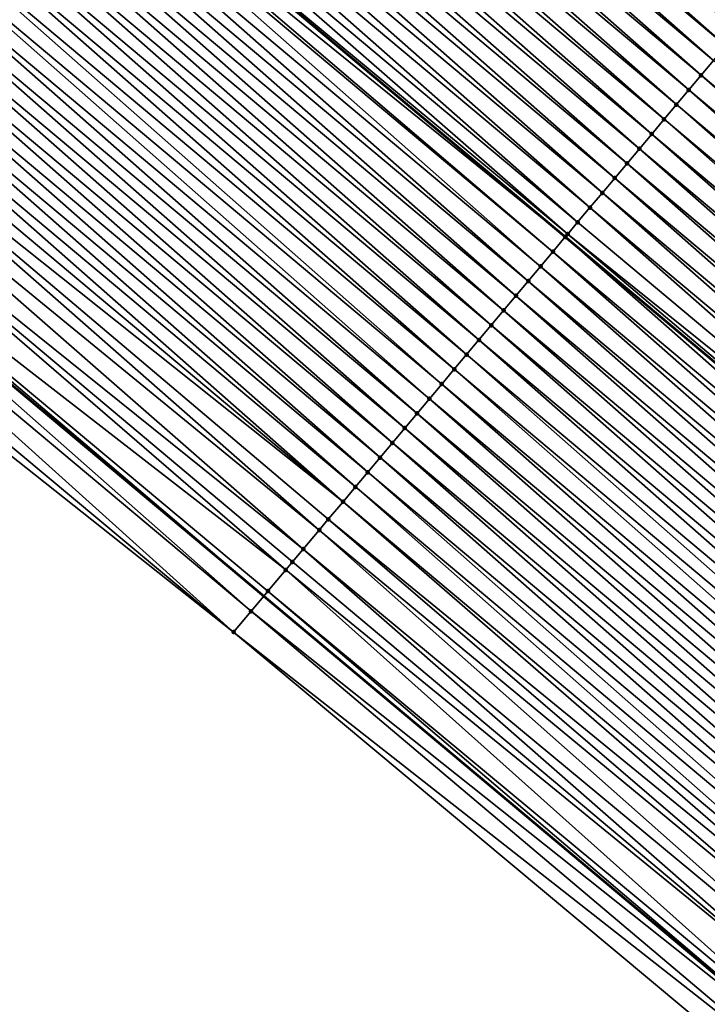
# Model space of a CAD drawing. Header units: feet. Extents: x 2007189 to 2022806, y 818621 to 837694.
# Tile 416 of 656: x 2017295 to 2017312, y 818654 to 818680. Entities that reach past the tile are written whole.
import ezdxf

# ---------------------------------------------------------------- set-up
doc = ezdxf.new("R2010")
doc.units = ezdxf.units.FT
doc.header["$MEASUREMENT"] = 0
for name, color, linetype, lineweight in [('EP_Travel Lane', 172, 'Continuous', 53), ('Road Shots', 141, 'Continuous', 100), ('Road X-Section', 40, 'Continuous', 13), ('STRIPING', 60, 'Continuous', 53)]:
    doc.layers.add(name, color=color, linetype=linetype, lineweight=lineweight)
doc.layers.add('I-77-MM17-21_SB-Surface-Border', color=7, linetype='Continuous')
doc.layers.add('I-77-MM17-21_SB-Surface-TIN', color=7, linetype='Continuous')

msp = doc.modelspace()

# ---------------------------------------------------------------- linework, layer by layer
at = {"layer": 'EP_Travel Lane'}
msp.add_polyline3d([(2017070.938029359, 818857.1195621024, 278.6535262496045), (2017086.277400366, 818844.286020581, 278.7181300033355), (2017101.61676804, 818831.4524818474, 278.7845818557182), (2017116.956138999, 818818.6189403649, 278.849228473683), (2017132.295548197, 818805.7853668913, 278.8932618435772), (2017147.635018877, 818792.9517419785, 278.904111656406), (2017162.974567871, 818780.1180515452, 278.872728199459), (2017178.314059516, 818767.2844090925, 278.8722429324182), (2017193.640782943, 818754.4558058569, 278.9156085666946), (2017208.965912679, 818741.6049340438, 278.8966614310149), (2017224.290997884, 818728.7540995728, 278.8645873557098), (2017239.616065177, 818715.9032801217, 278.8272637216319), (2017254.94092502, 818703.0526346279, 278.728892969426), (2017270.265811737, 818690.2019665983, 278.6384281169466), (2017285.590665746, 818677.3513259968, 278.5383362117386), (2017300.915501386, 818664.5007007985, 278.4328399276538), (2017316.240269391, 818651.6501323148, 278.3074304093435), (2017331.564989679, 818638.7996038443, 278.1679843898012), (2017346.873128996, 818625.9656354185, 278.0020297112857), (2017352.742518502, 818621.0491638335, 277.9247102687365)], dxfattribs=at)
at = {"layer": 'I-77-MM17-21_SB-Surface-Border', "color": 3, "linetype": 'Continuous', "lineweight": -3}
msp.add_polyline3d([(2017330.728009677, 818637.8019453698, 278.1259375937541), (2017315.472412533, 818650.734830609, 278.2741054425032), (2017300.13039931, 818663.5650277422, 278.3719138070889), (2017284.451523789, 818675.993592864, 278.4674069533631)], dxfattribs=at)
at = {"layer": 'I-77-MM17-21_SB-Surface-TIN', "color": 128, "linetype": 'Continuous', "lineweight": -3}
for points in [[(2017313.263468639, 818679.2212837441, 278.7450843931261), (2017298.261123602, 818692.4563330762, 278.8633561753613), (2017297.939785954, 818692.073263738, 278.85347168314)], [(2017313.263468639, 818679.2212837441, 278.7450843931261), (2017313.584804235, 818679.6043548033, 278.7543647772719), (2017298.261123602, 818692.4563330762, 278.8633561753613)], [(2017312.94213533, 818678.8382107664, 278.736477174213), (2017297.939785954, 818692.073263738, 278.85347168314), (2017297.618449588, 818691.6901933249, 278.8439643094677)], [(2017312.94213533, 818678.8382107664, 278.736477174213), (2017313.263468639, 818679.2212837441, 278.7450843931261), (2017297.939785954, 818692.073263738, 278.85347168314)], [(2017312.620802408, 818678.4551374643, 278.7279838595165), (2017297.618449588, 818691.6901933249, 278.8439643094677), (2017297.297114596, 818691.307121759, 278.8348614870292)], [(2017312.620802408, 818678.4551374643, 278.7279838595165), (2017312.94213533, 818678.8382107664, 278.736477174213), (2017297.618449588, 818691.6901933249, 278.8439643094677)], [(2017312.299469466, 818678.0720641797, 278.7194843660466), (2017297.297114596, 818691.307121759, 278.8348614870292), (2017296.97578147, 818690.9240486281, 278.8263078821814)], [(2017312.299469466, 818678.0720641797, 278.7194843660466), (2017312.620802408, 818678.4551374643, 278.7279838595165), (2017297.297114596, 818691.307121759, 278.8348614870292)], [(2017311.978137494, 818677.6889900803, 278.711270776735), (2017296.97578147, 818690.9240486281, 278.8263078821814), (2017296.65444991, 818690.5409741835, 278.8182152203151)], [(2017311.978137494, 818677.6889900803, 278.711270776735), (2017312.299469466, 818678.0720641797, 278.7194843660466), (2017296.97578147, 818690.9240486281, 278.8263078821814)], [(2017311.656804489, 818677.3059168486, 278.7027527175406), (2017296.65444991, 818690.5409741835, 278.8182152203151), (2017296.333119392, 818690.1578988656, 278.8104290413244)], [(2017311.656804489, 818677.3059168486, 278.7027527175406), (2017311.978137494, 818677.6889900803, 278.711270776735), (2017296.65444991, 818690.5409741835, 278.8182152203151)], [(2017311.335471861, 818676.9228433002, 278.6943458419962), (2017296.333119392, 818690.1578988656, 278.8104290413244), (2017296.011788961, 818689.7748234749, 278.8026684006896)], [(2017311.335471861, 818676.9228433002, 278.6943458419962), (2017311.656804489, 818677.3059168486, 278.7027527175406), (2017296.333119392, 818690.1578988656, 278.8104290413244)], [(2017311.014141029, 818676.5397682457, 278.6864674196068), (2017296.011788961, 818689.7748234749, 278.8026684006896), (2017295.690458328, 818689.3917482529, 278.794848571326)], [(2017311.014141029, 818676.5397682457, 278.6864674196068), (2017311.335471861, 818676.9228433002, 278.6943458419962), (2017296.011788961, 818689.7748234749, 278.8026684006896)], [(2017310.692809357, 818676.1566938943, 278.6783422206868), (2017295.690458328, 818689.3917482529, 278.794848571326), (2017295.369126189, 818689.0086742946, 278.7865853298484)], [(2017310.692809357, 818676.1566938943, 278.6783422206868), (2017311.014141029, 818676.5397682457, 278.6864674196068), (2017295.690458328, 818689.3917482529, 278.794848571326)], [(2017310.371476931, 818675.7736201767, 278.6699946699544), (2017295.369126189, 818689.0086742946, 278.7865853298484), (2017295.047792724, 818688.6256014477, 278.7779320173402)], [(2017310.371476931, 818675.7736201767, 278.6699946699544), (2017310.692809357, 818676.1566938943, 278.6783422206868), (2017295.369126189, 818689.0086742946, 278.7865853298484)], [(2017310.050144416, 818675.3905465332, 278.661621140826), (2017295.047792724, 818688.6256014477, 278.7779320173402), (2017294.726458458, 818688.2425292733, 278.7690427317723)], [(2017310.050144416, 818675.3905465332, 278.661621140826), (2017310.371476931, 818675.7736201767, 278.6699946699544), (2017295.047792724, 818688.6256014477, 278.7779320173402)], [(2017309.728810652, 818675.0074739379, 278.6528797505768), (2017294.726458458, 818688.2425292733, 278.7690427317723), (2017294.405123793, 818687.859457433, 278.7600361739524)], [(2017309.728810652, 818675.0074739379, 278.6528797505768), (2017310.050144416, 818675.3905465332, 278.661621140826), (2017294.726458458, 818688.2425292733, 278.7690427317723)], [(2017309.407475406, 818674.624402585, 278.6437024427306), (2017294.405123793, 818687.859457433, 278.7600361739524), (2017294.083788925, 818687.4763857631, 278.7509698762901)], [(2017309.407475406, 818674.624402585, 278.6437024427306), (2017309.728810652, 818675.0074739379, 278.6528797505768), (2017294.405123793, 818687.859457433, 278.7600361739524)], [(2017309.086141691, 818674.2413299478, 278.6349757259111), (2017294.083788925, 818687.4763857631, 278.7509698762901), (2017293.762453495, 818687.0933145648, 278.7417381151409)], [(2017309.086141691, 818674.2413299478, 278.6349757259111), (2017309.407475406, 818674.624402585, 278.6437024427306), (2017294.083788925, 818687.4763857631, 278.7509698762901)], [(2017308.828970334, 818673.9347450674, 278.6283290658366), (2017293.762453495, 818687.0933145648, 278.7417381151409), (2017293.441118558, 818686.7102426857, 278.7326902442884)], [(2017308.828970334, 818673.9347450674, 278.6283290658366), (2017309.086141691, 818674.2413299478, 278.6349757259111), (2017293.762453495, 818687.0933145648, 278.7417381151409)], [(2017293.228918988, 818686.4572716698, 278.7270478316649), (2017308.764809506, 818673.8582557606, 278.626737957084), (2017293.441118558, 818686.7102426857, 278.7326902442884)], [(2017308.828970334, 818673.9347450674, 278.6283290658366), (2017293.441118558, 818686.7102426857, 278.7326902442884), (2017308.764809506, 818673.8582557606, 278.626737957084)], [(2017308.443479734, 818673.4751800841, 278.6191328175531), (2017293.228918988, 818686.4572716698, 278.7270478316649), (2017293.119785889, 818686.3271694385, 278.7242323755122)], [(2017308.443479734, 818673.4751800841, 278.6191328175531), (2017308.764809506, 818673.8582557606, 278.626737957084), (2017293.228918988, 818686.4572716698, 278.7270478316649)], [(2017308.122150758, 818673.0921034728, 278.6118006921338), (2017293.119785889, 818686.3271694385, 278.7242323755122), (2017292.798454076, 818685.9440952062, 278.7160652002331)], [(2017308.122150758, 818673.0921034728, 278.6118006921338), (2017308.443479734, 818673.4751800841, 278.6191328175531), (2017293.119785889, 818686.3271694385, 278.7242323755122)], [(2017307.800822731, 818672.709026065, 278.6047480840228), (2017292.798454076, 818685.9440952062, 278.7160652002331), (2017292.477122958, 818685.5610203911, 278.708102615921)], [(2017307.800822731, 818672.709026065, 278.6047480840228), (2017308.122150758, 818673.0921034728, 278.6118006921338), (2017292.798454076, 818685.9440952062, 278.7160652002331)], [(2017307.479494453, 818672.3259488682, 278.5976214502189), (2017292.477122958, 818685.5610203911, 278.708102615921), (2017292.155792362, 818685.1779451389, 278.7002933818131)], [(2017307.479494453, 818672.3259488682, 278.5976214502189), (2017307.800822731, 818672.709026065, 278.6047480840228), (2017292.477122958, 818685.5610203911, 278.708102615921)], [(2017307.15816471, 818671.9428728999, 278.5900636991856), (2017292.155792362, 818685.1779451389, 278.7002933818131), (2017291.834462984, 818684.7948688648, 278.69284274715)], [(2017307.15816471, 818671.9428728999, 278.5900636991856), (2017307.479494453, 818672.3259488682, 278.5976214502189), (2017292.155792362, 818685.1779451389, 278.7002933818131)], [(2017306.836834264, 818671.5597975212, 278.5822990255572), (2017291.834462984, 818684.7948688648, 278.69284274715), (2017291.513134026, 818684.4117922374, 278.6855160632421)], [(2017306.836834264, 818671.5597975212, 278.5822990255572), (2017307.15816471, 818671.9428728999, 278.5900636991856), (2017291.834462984, 818684.7948688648, 278.69284274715)], [(2017306.515504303, 818671.1767217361, 278.5746770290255), (2017291.513134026, 818684.4117922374, 278.6855160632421), (2017291.19180477, 818684.0287158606, 278.6781014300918)], [(2017306.515504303, 818671.1767217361, 278.5746770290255), (2017306.836834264, 818671.5597975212, 278.5822990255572), (2017291.513134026, 818684.4117922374, 278.6855160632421)], [(2017306.19417382, 818670.7936463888, 278.5669013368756), (2017291.19180477, 818684.0287158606, 278.6781014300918), (2017290.870476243, 818683.6456388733, 278.6709010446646)], [(2017306.19417382, 818670.7936463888, 278.5669013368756), (2017306.515504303, 818671.1767217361, 278.5746770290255), (2017291.19180477, 818684.0287158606, 278.6781014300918)], [(2017305.872843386, 818670.4105710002, 278.5591401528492), (2017290.870476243, 818683.6456388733, 278.6709010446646), (2017290.549147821, 818683.2625617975, 278.6637317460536)], [(2017305.872843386, 818670.4105710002, 278.5591401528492), (2017306.19417382, 818670.7936463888, 278.5669013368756), (2017290.870476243, 818683.6456388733, 278.6709010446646)], [(2017305.551514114, 818670.0274946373, 278.5517209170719), (2017290.549147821, 818683.2625617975, 278.6637317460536), (2017290.227818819, 818682.8794852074, 278.6563920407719)], [(2017305.551514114, 818670.0274946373, 278.5517209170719), (2017305.872843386, 818670.4105710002, 278.5591401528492), (2017290.549147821, 818683.2625617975, 278.6637317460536)], [(2017305.230184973, 818669.6444181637, 278.5443404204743), (2017290.227818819, 818682.8794852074, 278.6563920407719), (2017289.906488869, 818682.4964094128, 278.6487730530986)], [(2017305.230184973, 818669.6444181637, 278.5443404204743), (2017305.551514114, 818670.0274946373, 278.5517209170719), (2017290.227818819, 818682.8794852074, 278.6563920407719)], [(2017304.908854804, 818669.261342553, 278.5366572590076), (2017289.906488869, 818682.4964094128, 278.6487730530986), (2017289.585157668, 818682.1133346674, 278.6407859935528)], [(2017304.908854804, 818669.261342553, 278.5366572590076), (2017305.230184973, 818669.6444181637, 278.5443404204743), (2017289.906488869, 818682.4964094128, 278.6487730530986)], [(2017304.587524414, 818668.8782671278, 278.5289088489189), (2017289.585157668, 818682.1133346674, 278.6407859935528), (2017289.263825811, 818681.7302604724, 278.632605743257)], [(2017304.587524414, 818668.8782671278, 278.5289088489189), (2017304.908854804, 818669.261342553, 278.5366572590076), (2017289.585157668, 818682.1133346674, 278.6407859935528)], [(2017304.266194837, 818668.49519102, 278.5214000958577), (2017289.263825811, 818681.7302604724, 278.632605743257), (2017288.942494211, 818681.3471860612, 278.6245014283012)], [(2017304.266194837, 818668.49519102, 278.5214000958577), (2017304.587524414, 818668.8782671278, 278.5289088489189), (2017289.263825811, 818681.7302604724, 278.632605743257)], [(2017303.944865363, 818668.112114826, 278.5139214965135), (2017288.942494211, 818681.3471860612, 278.6245014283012), (2017288.621163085, 818680.9641112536, 278.6165361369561)], [(2017303.944865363, 818668.112114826, 278.5139214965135), (2017304.266194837, 818668.49519102, 278.5214000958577), (2017288.942494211, 818681.3471860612, 278.6245014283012)], [(2017303.623535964, 818667.72903857, 278.5064647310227), (2017288.621163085, 818680.9641112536, 278.6165361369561), (2017288.299832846, 818680.5810357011, 278.6088323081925)], [(2017303.623535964, 818667.72903857, 278.5064647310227), (2017303.944865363, 818668.112114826, 278.5139214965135), (2017288.621163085, 818680.9641112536, 278.6165361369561)], [(2017303.302208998, 818667.3459602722, 278.4997243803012), (2017288.299832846, 818680.5810357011, 278.6088323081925), (2017287.978503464, 818680.1979594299, 278.6013806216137)], [(2017303.302208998, 818667.3459602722, 278.4997243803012), (2017303.623535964, 818667.72903857, 278.5064647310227), (2017288.299832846, 818680.5810357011, 278.6088323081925)], [(2017302.980883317, 818666.9628808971, 278.4933621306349), (2017287.978503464, 818680.1979594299, 278.6013806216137), (2017287.657174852, 818679.814882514, 278.5941551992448)], [(2017302.980883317, 818666.9628808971, 278.4933621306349), (2017303.302208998, 818667.3459602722, 278.4997243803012), (2017287.978503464, 818680.1979594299, 278.6013806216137)], [(2017302.980883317, 818666.9628808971, 278.4933621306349), (2017287.657174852, 818679.814882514, 278.5941551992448), (2017287.335845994, 818679.4318058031, 278.5868578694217)], [(2017286.891025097, 818678.9015314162, 278.5731197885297), (2017302.361433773, 818666.2244548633, 278.4706812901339), (2017287.335845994, 818679.4318058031, 278.5868578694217)], [(2017302.361433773, 818666.2244548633, 278.4706812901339), (2017302.597108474, 818666.5054163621, 278.4762372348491), (2017287.335845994, 818679.4318058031, 278.5868578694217)], [(2017302.597108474, 818666.5054163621, 278.4762372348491), (2017302.980883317, 818666.9628808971, 278.4933621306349), (2017287.335845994, 818679.4318058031, 278.5868578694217)], [(2017286.354513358, 818678.2619195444, 278.5612059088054), (2017301.944047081, 818665.7267960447, 278.4706812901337), (2017286.891025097, 818678.9015314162, 278.5731197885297)], [(2017286.891025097, 818678.9015314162, 278.5731197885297), (2017301.944047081, 818665.7267960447, 278.4706812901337), (2017302.361433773, 818666.2244548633, 278.4706812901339)], [(2017327.623149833, 818665.2200861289, 278.6104217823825), (2017312.620802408, 818678.4551374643, 278.7279838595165), (2017312.299469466, 818678.0720641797, 278.7194843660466)], [(2017285.689664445, 818677.4693022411, 278.5473146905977), (2017301.491480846, 818665.1872550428, 278.4615352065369), (2017286.354513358, 818678.2619195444, 278.5612059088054)], [(2017286.354513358, 818678.2619195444, 278.5612059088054), (2017301.6630816, 818665.3918194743, 278.4671446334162), (2017301.944047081, 818665.7267960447, 278.4706812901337)], [(2017286.354513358, 818678.2619195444, 278.5612059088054), (2017301.491480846, 818665.1872550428, 278.4615352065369), (2017301.6630816, 818665.3918194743, 278.4671446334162)], [(2017327.301821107, 818664.8370093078, 278.6031631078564), (2017312.299469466, 818678.0720641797, 278.7194843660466), (2017311.978137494, 818677.6889900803, 278.711270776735)], [(2017327.301821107, 818664.8370093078, 278.6031631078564), (2017327.623149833, 818665.2200861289, 278.6104217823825), (2017312.299469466, 818678.0720641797, 278.7194843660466)], [(2017326.980490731, 818664.4539338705, 278.5954187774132), (2017311.978137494, 818677.6889900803, 278.711270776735), (2017311.656804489, 818677.3059168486, 278.7027527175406)], [(2017326.980490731, 818664.4539338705, 278.5954187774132), (2017327.301821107, 818664.8370093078, 278.6031631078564), (2017311.978137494, 818677.6889900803, 278.711270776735)], [(2017285.689664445, 818677.4693022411, 278.5473146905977), (2017285.590665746, 818677.3513259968, 278.5383362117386), (2017300.915501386, 818664.5007007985, 278.4328399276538)], [(2017285.689664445, 818677.4693022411, 278.5473146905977), (2017300.915501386, 818664.5007007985, 278.4328399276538), (2017301.026900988, 818664.6334499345, 278.4436967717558)], [(2017285.689664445, 818677.4693022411, 278.5473146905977), (2017301.026900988, 818664.6334499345, 278.4436967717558), (2017301.491480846, 818665.1872550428, 278.4615352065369)], [(2017285.260941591, 818676.9583954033, 278.5084325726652), (2017300.58633334, 818664.1084482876, 278.4007596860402), (2017285.590665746, 818677.3513259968, 278.5383362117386)], [(2017300.58633334, 818664.1084482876, 278.4007596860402), (2017300.915501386, 818664.5007007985, 278.4328399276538), (2017285.590665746, 818677.3513259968, 278.5383362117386)], [(2017326.659159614, 818664.0708590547, 278.5874564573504), (2017311.656804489, 818677.3059168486, 278.7027527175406), (2017311.335471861, 818676.9228433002, 278.6943458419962)], [(2017326.659159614, 818664.0708590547, 278.5874564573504), (2017326.980490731, 818664.4539338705, 278.5954187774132), (2017311.656804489, 818677.3059168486, 278.7027527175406)], [(2017284.779752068, 818676.384804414, 278.4879613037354), (2017300.13039931, 818663.5650277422, 278.3719138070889), (2017285.260941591, 818676.9583954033, 278.5084325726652)], [(2017285.260941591, 818676.9583954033, 278.5084325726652), (2017300.13039931, 818663.5650277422, 278.3719138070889), (2017300.58633334, 818664.1084482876, 278.4007596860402)], [(2017326.337829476, 818663.6877834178, 278.5797822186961), (2017311.335471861, 818676.9228433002, 278.6943458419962), (2017311.014141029, 818676.5397682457, 278.6864674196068)], [(2017326.337829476, 818663.6877834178, 278.5797822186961), (2017326.659159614, 818664.0708590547, 278.5874564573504), (2017311.335471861, 818676.9228433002, 278.6943458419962)], [(2017326.016501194, 818663.3047062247, 278.5726540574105), (2017311.014141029, 818676.5397682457, 278.6864674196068), (2017310.692809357, 818676.1566938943, 278.6783422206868)], [(2017326.016501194, 818663.3047062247, 278.5726540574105), (2017326.337829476, 818663.6877834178, 278.5797822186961), (2017311.014141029, 818676.5397682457, 278.6864674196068)], [(2017284.451523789, 818675.993592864, 278.4674069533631), (2017300.13039931, 818663.5650277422, 278.3719138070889), (2017284.779752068, 818676.384804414, 278.4879613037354)], [(2017325.695173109, 818662.9216288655, 278.5655841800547), (2017310.692809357, 818676.1566938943, 278.6783422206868), (2017310.371476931, 818675.7736201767, 278.6699946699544)], [(2017325.695173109, 818662.9216288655, 278.5655841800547), (2017326.016501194, 818663.3047062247, 278.5726540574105), (2017310.692809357, 818676.1566938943, 278.6783422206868)], [(2017325.373843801, 818662.5385525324, 278.5581542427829), (2017310.371476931, 818675.7736201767, 278.6699946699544), (2017310.050144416, 818675.3905465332, 278.661621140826)], [(2017325.373843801, 818662.5385525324, 278.5581542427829), (2017325.695173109, 818662.9216288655, 278.5655841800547), (2017310.371476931, 818675.7736201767, 278.6699946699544)], [(2017325.05251146, 818662.155478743, 278.5498316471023), (2017310.050144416, 818675.3905465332, 278.661621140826), (2017309.728810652, 818675.0074739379, 278.6528797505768)], [(2017325.05251146, 818662.155478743, 278.5498316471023), (2017325.373843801, 818662.5385525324, 278.5581542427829), (2017310.050144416, 818675.3905465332, 278.661621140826)], [(2017324.731175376, 818661.7724080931, 278.540407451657), (2017309.728810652, 818675.0074739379, 278.6528797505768), (2017309.407475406, 818674.624402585, 278.6437024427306)], [(2017324.731175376, 818661.7724080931, 278.540407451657), (2017325.05251146, 818662.155478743, 278.5498316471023), (2017309.728810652, 818675.0074739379, 278.6528797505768)], [(2017324.409838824, 818661.3893378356, 278.5308454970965), (2017309.407475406, 818674.624402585, 278.6437024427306), (2017309.086141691, 818674.2413299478, 278.6349757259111)], [(2017324.409838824, 818661.3893378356, 278.5308454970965), (2017324.731175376, 818661.7724080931, 278.540407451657), (2017309.407475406, 818674.624402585, 278.6437024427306)], [(2017324.409838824, 818661.3893378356, 278.5308454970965), (2017309.086141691, 818674.2413299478, 278.6349757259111), (2017308.828970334, 818673.9347450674, 278.6283290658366)], [(2017323.767174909, 818660.6231896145, 278.5144257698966), (2017308.764809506, 818673.8582557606, 278.626737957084), (2017308.443479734, 818673.4751800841, 278.6191328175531)], [(2017308.828970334, 818673.9347450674, 278.6283290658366), (2017308.764809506, 818673.8582557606, 278.626737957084), (2017324.088504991, 818661.0062650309, 278.5221224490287)], [(2017323.767174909, 818660.6231896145, 278.5144257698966), (2017324.088504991, 818661.0062650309, 278.5221224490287), (2017308.764809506, 818673.8582557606, 278.626737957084)], [(2017324.409838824, 818661.3893378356, 278.5308454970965), (2017308.828970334, 818673.9347450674, 278.6283290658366), (2017324.088504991, 818661.0062650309, 278.5221224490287)], [(2017323.445849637, 818660.2401098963, 278.5081837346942), (2017308.443479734, 818673.4751800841, 278.6191328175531), (2017308.122150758, 818673.0921034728, 278.6118006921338)], [(2017323.445849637, 818660.2401098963, 278.5081837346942), (2017323.767174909, 818660.6231896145, 278.5144257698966), (2017308.443479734, 818673.4751800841, 278.6191328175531)], [(2017323.124524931, 818659.8570297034, 278.5021082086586), (2017308.122150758, 818673.0921034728, 278.6118006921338), (2017307.800822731, 818672.709026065, 278.6047480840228)], [(2017323.124524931, 818659.8570297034, 278.5021082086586), (2017323.445849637, 818660.2401098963, 278.5081837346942), (2017308.122150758, 818673.0921034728, 278.6118006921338)], [(2017322.803197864, 818659.4739514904, 278.4953379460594), (2017307.800822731, 818672.709026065, 278.6047480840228), (2017307.479494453, 818672.3259488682, 278.5976214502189)], [(2017322.803197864, 818659.4739514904, 278.4953379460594), (2017323.124524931, 818659.8570297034, 278.5021082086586), (2017307.800822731, 818672.709026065, 278.6047480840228)], [(2017322.481869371, 818659.0908744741, 278.488147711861), (2017307.479494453, 818672.3259488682, 278.5976214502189), (2017307.15816471, 818671.9428728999, 278.5900636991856)], [(2017322.481869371, 818659.0908744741, 278.488147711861), (2017322.803197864, 818659.4739514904, 278.4953379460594), (2017307.479494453, 818672.3259488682, 278.5976214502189)], [(2017322.160539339, 818658.7077987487, 278.4805045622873), (2017307.15816471, 818671.9428728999, 278.5900636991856), (2017306.836834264, 818671.5597975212, 278.5822990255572)], [(2017322.160539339, 818658.7077987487, 278.4805045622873), (2017322.481869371, 818659.0908744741, 278.488147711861), (2017307.15816471, 818671.9428728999, 278.5900636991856)], [(2017321.839207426, 818658.3247246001, 278.4723080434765), (2017306.836834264, 818671.5597975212, 278.5822990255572), (2017306.515504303, 818671.1767217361, 278.5746770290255)], [(2017321.839207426, 818658.3247246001, 278.4723080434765), (2017322.160539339, 818658.7077987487, 278.4805045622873), (2017306.836834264, 818671.5597975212, 278.5822990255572)], [(2017321.51787542, 818657.9416505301, 278.4640839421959), (2017306.515504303, 818671.1767217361, 278.5746770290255), (2017306.19417382, 818670.7936463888, 278.5669013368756)], [(2017321.51787542, 818657.9416505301, 278.4640839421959), (2017321.839207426, 818658.3247246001, 278.4723080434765), (2017306.515504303, 818671.1767217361, 278.5746770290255)], [(2017321.196543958, 818657.5585760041, 278.456019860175), (2017306.19417382, 818670.7936463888, 278.5669013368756), (2017305.872843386, 818670.4105710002, 278.5591401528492)], [(2017321.196543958, 818657.5585760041, 278.456019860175), (2017321.51787542, 818657.9416505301, 278.4640839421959), (2017306.19417382, 818670.7936463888, 278.5669013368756)], [(2017320.875212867, 818657.1755011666, 278.4480651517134), (2017305.872843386, 818670.4105710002, 278.5591401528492), (2017305.551514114, 818670.0274946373, 278.5517209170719)], [(2017320.875212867, 818657.1755011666, 278.4480651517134), (2017321.196543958, 818657.5585760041, 278.456019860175), (2017305.872843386, 818670.4105710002, 278.5591401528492)], [(2017320.55388191, 818656.7924262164, 278.4401499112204), (2017305.551514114, 818670.0274946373, 278.5517209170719), (2017305.230184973, 818669.6444181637, 278.5443404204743)], [(2017320.55388191, 818656.7924262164, 278.4401499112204), (2017320.875212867, 818657.1755011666, 278.4480651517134), (2017305.551514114, 818670.0274946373, 278.5517209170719)], [(2017320.232550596, 818656.4093515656, 278.4321296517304), (2017305.230184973, 818669.6444181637, 278.5443404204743), (2017304.908854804, 818669.261342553, 278.5366572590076)], [(2017320.232550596, 818656.4093515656, 278.4321296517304), (2017320.55388191, 818656.7924262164, 278.4401499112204), (2017305.230184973, 818669.6444181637, 278.5443404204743)], [(2017319.911219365, 818656.0262768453, 278.4241337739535), (2017304.908854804, 818669.261342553, 278.5366572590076), (2017304.587524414, 818668.8782671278, 278.5289088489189)], [(2017319.911219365, 818656.0262768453, 278.4241337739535), (2017320.232550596, 818656.4093515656, 278.4321296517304), (2017304.908854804, 818669.261342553, 278.5366572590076)], [(2017319.589887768, 818655.6432024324, 278.4160299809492), (2017304.587524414, 818668.8782671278, 278.5289088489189), (2017304.266194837, 818668.49519102, 278.5214000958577)], [(2017319.589887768, 818655.6432024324, 278.4160299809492), (2017319.911219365, 818656.0262768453, 278.4241337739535), (2017304.587524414, 818668.8782671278, 278.5289088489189)], [(2017319.268555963, 818655.2601281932, 278.4078652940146), (2017304.266194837, 818668.49519102, 278.5214000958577), (2017303.944865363, 818668.112114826, 278.5139214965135)], [(2017319.268555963, 818655.2601281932, 278.4078652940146), (2017319.589887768, 818655.6432024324, 278.4160299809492), (2017304.266194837, 818668.49519102, 278.5214000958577)], [(2017318.947223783, 818654.8770542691, 278.3995900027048), (2017303.944865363, 818668.112114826, 278.5139214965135), (2017303.623535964, 818667.72903857, 278.5064647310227)], [(2017318.947223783, 818654.8770542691, 278.3995900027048), (2017319.268555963, 818655.2601281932, 278.4078652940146), (2017303.944865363, 818668.112114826, 278.5139214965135)], [(2017318.625892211, 818654.493979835, 278.3914936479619), (2017303.623535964, 818667.72903857, 278.5064647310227), (2017303.302208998, 818667.3459602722, 278.4997243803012)], [(2017318.625892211, 818654.493979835, 278.3914936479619), (2017318.947223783, 818654.8770542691, 278.3995900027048), (2017303.623535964, 818667.72903857, 278.5064647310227)], [(2017318.30456138, 818654.110904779, 278.3836155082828), (2017303.302208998, 818667.3459602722, 278.4997243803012), (2017302.980883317, 818666.9628808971, 278.4933621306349)], [(2017318.30456138, 818654.110904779, 278.3836155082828), (2017318.625892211, 818654.493979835, 278.3914936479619), (2017303.302208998, 818667.3459602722, 278.4997243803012)], [(2017302.597108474, 818666.5054163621, 278.4762372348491), (2017318.076057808, 818653.838525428, 278.3734423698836), (2017302.980883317, 818666.9628808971, 278.4933621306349)], [(2017318.076057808, 818653.838525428, 278.3734423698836), (2017318.30456138, 818654.110904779, 278.3836155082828), (2017302.980883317, 818666.9628808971, 278.4933621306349)], [(2017302.361433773, 818666.2244548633, 278.4706812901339), (2017317.762903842, 818653.4652399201, 278.3597529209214), (2017302.597108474, 818666.5054163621, 278.4762372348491)], [(2017302.597108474, 818666.5054163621, 278.4762372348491), (2017317.762903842, 818653.4652399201, 278.3597529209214), (2017318.076057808, 818653.838525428, 278.3734423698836)], [(2017301.944047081, 818665.7267960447, 278.4706812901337), (2017317.328544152, 818652.9474350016, 278.3465429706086), (2017302.361433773, 818666.2244548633, 278.4706812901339)], [(2017302.361433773, 818666.2244548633, 278.4706812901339), (2017317.328544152, 818652.9474350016, 278.3465429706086), (2017317.762903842, 818653.4652399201, 278.3597529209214)], [(2017301.6630816, 818665.3918194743, 278.4671446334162), (2017316.98070857, 818652.532703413, 278.3465429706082), (2017301.944047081, 818665.7267960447, 278.4706812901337)], [(2017301.944047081, 818665.7267960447, 278.4706812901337), (2017316.98070857, 818652.532703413, 278.3465429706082), (2017317.328544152, 818652.9474350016, 278.3465429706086)], [(2017301.491480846, 818665.1872550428, 278.4615352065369), (2017316.98070857, 818652.532703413, 278.3465429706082), (2017301.6630816, 818665.3918194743, 278.4671446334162)], [(2017301.026900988, 818664.6334499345, 278.4436967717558), (2017316.401392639, 818651.8421814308, 278.3163393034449), (2017301.491480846, 818665.1872550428, 278.4615352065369)], [(2017301.491480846, 818665.1872550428, 278.4615352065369), (2017316.401392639, 818651.8421814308, 278.3163393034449), (2017316.98070857, 818652.532703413, 278.3465429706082)], [(2017301.026900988, 818664.6334499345, 278.4436967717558), (2017300.915501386, 818664.5007007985, 278.4328399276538), (2017316.240269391, 818651.6501323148, 278.3074304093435)], [(2017301.026900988, 818664.6334499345, 278.4436967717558), (2017316.240269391, 818651.6501323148, 278.3074304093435), (2017316.401392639, 818651.8421814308, 278.3163393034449)], [(2017300.58633334, 818664.1084482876, 278.4007596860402), (2017316.240269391, 818651.6501323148, 278.3074304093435), (2017300.915501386, 818664.5007007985, 278.4328399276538)], [(2017300.13039931, 818663.5650277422, 278.3719138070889), (2017315.86286689, 818651.2002914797, 278.2865629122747), (2017300.58633334, 818664.1084482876, 278.4007596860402)], [(2017300.58633334, 818664.1084482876, 278.4007596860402), (2017315.86286689, 818651.2002914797, 278.2865629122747), (2017316.240269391, 818651.6501323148, 278.3074304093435)], [(2017300.13039931, 818663.5650277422, 278.3719138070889), (2017315.472412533, 818650.734830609, 278.2741054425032), (2017315.86286689, 818651.2002914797, 278.2865629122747)]]:
    msp.add_3dface(points, dxfattribs=at)
at = {"layer": 'Road Shots', "lineweight": 100}
for p in [(2017312.299469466, 818678.0720641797, 278.7194843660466), (2017311.978137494, 818677.6889900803, 278.711270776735), (2017311.656804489, 818677.3059168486, 278.7027527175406), (2017311.335471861, 818676.9228433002, 278.6943458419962), (2017311.014141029, 818676.5397682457, 278.6864674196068), (2017310.692809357, 818676.1566938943, 278.6783422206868), (2017310.371476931, 818675.7736201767, 278.6699946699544), (2017310.050144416, 818675.3905465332, 278.661621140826), (2017309.728810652, 818675.0074739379, 278.6528797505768), (2017309.407475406, 818674.624402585, 278.6437024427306), (2017309.086141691, 818674.2413299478, 278.6349757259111), (2017308.764809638, 818673.8582559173, 278.6267379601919), (2017308.828970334, 818673.9347450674, 278.6283290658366), (2017308.443479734, 818673.4751800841, 278.6191328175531), (2017308.122150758, 818673.0921034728, 278.6118006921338), (2017307.800822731, 818672.709026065, 278.6047480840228), (2017307.479494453, 818672.3259488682, 278.5976214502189), (2017307.15816471, 818671.9428728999, 278.5900636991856), (2017306.836834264, 818671.5597975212, 278.5822990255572), (2017306.515504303, 818671.1767217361, 278.5746770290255), (2017306.19417382, 818670.7936463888, 278.5669013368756), (2017305.872843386, 818670.4105710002, 278.5591401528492), (2017305.551514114, 818670.0274946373, 278.5517209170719), (2017305.230184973, 818669.6444181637, 278.5443404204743), (2017304.908854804, 818669.261342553, 278.5366572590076), (2017304.587524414, 818668.8782671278, 278.5289088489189), (2017304.266194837, 818668.49519102, 278.5214000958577), (2017303.944865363, 818668.112114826, 278.5139214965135), (2017303.623535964, 818667.72903857, 278.5064647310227), (2017303.302208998, 818667.3459602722, 278.4997243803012), (2017302.980883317, 818666.9628808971, 278.4933621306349), (2017302.597108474, 818666.5054163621, 278.4762372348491), (2017302.361433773, 818666.2244548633, 278.4706812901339), (2017301.944047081, 818665.7267960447, 278.4706812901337), (2017301.6630816, 818665.3918194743, 278.4671446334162), (2017301.491480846, 818665.1872550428, 278.4615352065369), (2017301.026900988, 818664.6334499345, 278.4436967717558), (2017300.58633334, 818664.1084482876, 278.4007596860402), (2017300.13039931, 818663.5650277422, 278.3719138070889)]:
    msp.add_point(p, dxfattribs=at)
at = {"layer": 'Road X-Section', "extrusion": (-0.7661874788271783, 0.6426018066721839, 0.004434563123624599), "elevation": -1019534.180547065, "flags": 128}
msp.add_lwpolyline([(-1923615.515378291, 4800.178117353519), (-1923615.059461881, 4800.182421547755), (-1923614.591055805, 4800.179039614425), (-1923614.330575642, 4800.177972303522), (-1923613.830575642, 4800.172101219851), (-1923613.330575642, 4800.163396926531), (-1923612.830575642, 4800.153236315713), (-1923612.330575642, 4800.142362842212), (-1923611.830575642, 4800.131197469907), (-1923611.330575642, 4800.12011358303), (-1923610.830575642, 4800.109491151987), (-1923610.330575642, 4800.099234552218), (-1923609.830575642, 4800.089349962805), (-1923609.330575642, 4800.079842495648), (-1923608.830575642, 4800.070739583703), (-1923608.330575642, 4800.06218589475), (-1923607.830575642, 4800.054093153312), (-1923607.330575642, 4800.04630689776), (-1923606.830575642, 4800.038546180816), (-1923606.330575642, 4800.030726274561), (-1923605.830575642, 4800.022462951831), (-1923605.330575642, 4800.013809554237), (-1923604.830575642, 4800.004920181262), (-1923604.330575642, 4799.995913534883), (-1923603.830575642, 4799.986847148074), (-1923603.330575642, 4799.977615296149), (-1923602.830575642, 4799.968567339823), (-1923602.500389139, 4799.962924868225), (-1923602.330575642, 4799.960109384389), (-1923601.830575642, 4799.951942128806), (-1923601.330575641, 4799.943979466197), (-1923600.830575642, 4799.936170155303), (-1923600.330575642, 4799.92871944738), (-1923599.830575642, 4799.921392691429), (-1923599.330575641, 4799.913977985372), (-1923598.830575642, 4799.906777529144), (-1923598.330575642, 4799.899608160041), (-1923597.830575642, 4799.892268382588), (-1923597.330575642, 4799.884649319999), (-1923596.830575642, 4799.876662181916), (-1923596.330575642, 4799.868481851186), (-1923595.830575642, 4799.860377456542), (-1923595.330575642, 4799.852412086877), (-1923594.830575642, 4799.844708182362), (-1923594.330575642, 4799.837256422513), (-1923593.830575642, 4799.830030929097), (-1923593.330575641, 4799.822733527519), (-1923592.638436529, 4799.808995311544), (-1923591.8036023, 4799.797081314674), (-1923590.769065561, 4799.783189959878), (-1923590.1021105, 4799.744307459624), (-1923589.353411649, 4799.723835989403), (-1923588.84274515, 4799.703281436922)], dxfattribs=at)
at = {"layer": 'Road X-Section', "extrusion": (-0.7661874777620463, 0.6426018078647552, 0.004434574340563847), "elevation": -1019554.177418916, "flags": 128}
msp.add_lwpolyline([(-1923589.397042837, 4799.7079022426), (-1923590.10639586, 4799.736748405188), (-1923590.791761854, 4799.779685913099), (-1923591.514627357, 4799.797524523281), (-1923591.781635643, 4799.803134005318), (-1923592.218843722, 4799.806670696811), (-1923592.868363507, 4799.806670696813), (-1923593.235081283, 4799.812226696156), (-1923593.832205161, 4799.82935176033), (-1923594.332205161, 4799.835714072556), (-1923594.832205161, 4799.842454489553), (-1923595.332205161, 4799.849911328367), (-1923595.832205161, 4799.857390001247), (-1923596.332205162, 4799.864898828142), (-1923596.832205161, 4799.872647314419), (-1923597.332205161, 4799.880330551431), (-1923597.832205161, 4799.887711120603), (-1923598.332205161, 4799.895130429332), (-1923598.832205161, 4799.902891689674), (-1923599.332205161, 4799.91066745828), (-1923599.832205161, 4799.918289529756), (-1923600.332205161, 4799.926054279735), (-1923600.832205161, 4799.933612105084), (-1923601.332205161, 4799.940738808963), (-1923601.832205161, 4799.947791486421), (-1923602.332205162, 4799.955123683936), (-1923602.832205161, 4799.962728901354), (-1923602.932040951, 4799.964320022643), (-1923603.332205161, 4799.970966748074), (-1923603.832205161, 4799.979693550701), (-1923604.332205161, 4799.988870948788), (-1923604.832205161, 4799.99761242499), (-1923605.332205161, 4800.005986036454), (-1923605.832205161, 4800.014333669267), (-1923606.332205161, 4800.02245894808), (-1923606.832205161, 4800.030337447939), (-1923607.332205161, 4800.038744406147), (-1923607.832205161, 4800.047262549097), (-1923608.332205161, 4800.055476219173), (-1923608.832205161, 4800.063975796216), (-1923609.332205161, 4800.072469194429), (-1923609.832205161, 4800.081076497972), (-1923610.332205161, 4800.090356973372), (-1923610.832205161, 4800.100075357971), (-1923611.332205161, 4800.110323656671), (-1923611.832205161, 4800.121319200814), (-1923611.90356476, 4800.122953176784), (-1923612.332205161, 4800.133105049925), (-1923612.832205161, 4800.145406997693), (-1923613.332205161, 4800.157693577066), (-1923613.396136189, 4800.159230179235), (-1923613.832205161, 4800.168865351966), (-1923614.332205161, 4800.175062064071), (-1923614.481850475, 4800.175398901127), (-1923614.832205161, 4800.172844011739)], dxfattribs=at)
at = {"layer": 'STRIPING'}
msp.add_polyline3d([(2017063.453122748, 818879.3404541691, 278.7758136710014), (2017078.791449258, 818866.505802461, 278.8771013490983), (2017094.129821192, 818853.6711127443, 278.9538881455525), (2017109.468217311, 818840.8364027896, 279.0176162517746), (2017124.806624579, 818828.0016835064, 279.0753362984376), (2017140.145064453, 818815.1669369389, 279.1154617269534), (2017155.48357232, 818802.3321334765, 279.1189072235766), (2017170.822075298, 818789.4973341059, 279.1249876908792), (2017186.160611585, 818776.6625068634, 279.1131059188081), (2017201.498109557, 818763.8228882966, 279.1143185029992), (2017216.822033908, 818750.9707056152, 279.0770593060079), (2017232.146071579, 818738.1184278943, 279.0731551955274), (2017247.469995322, 818725.2662457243, 279.0357167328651), (2017262.793720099, 818712.4142304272, 278.9397199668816), (2017278.117412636, 818699.5622421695, 278.8342352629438), (2017293.441118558, 818686.7102426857, 278.7326902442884), (2017308.764809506, 818673.8582557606, 278.626737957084), (2017324.088504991, 818661.0062650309, 278.5221224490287), (2017339.412036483, 818648.1544118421, 278.3692412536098), (2017354.733558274, 818635.293227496, 278.2110582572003), (2017360.589243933, 818630.3600547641, 278.1775914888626)], dxfattribs=at)

doc.saveas('drawing.dxf')
